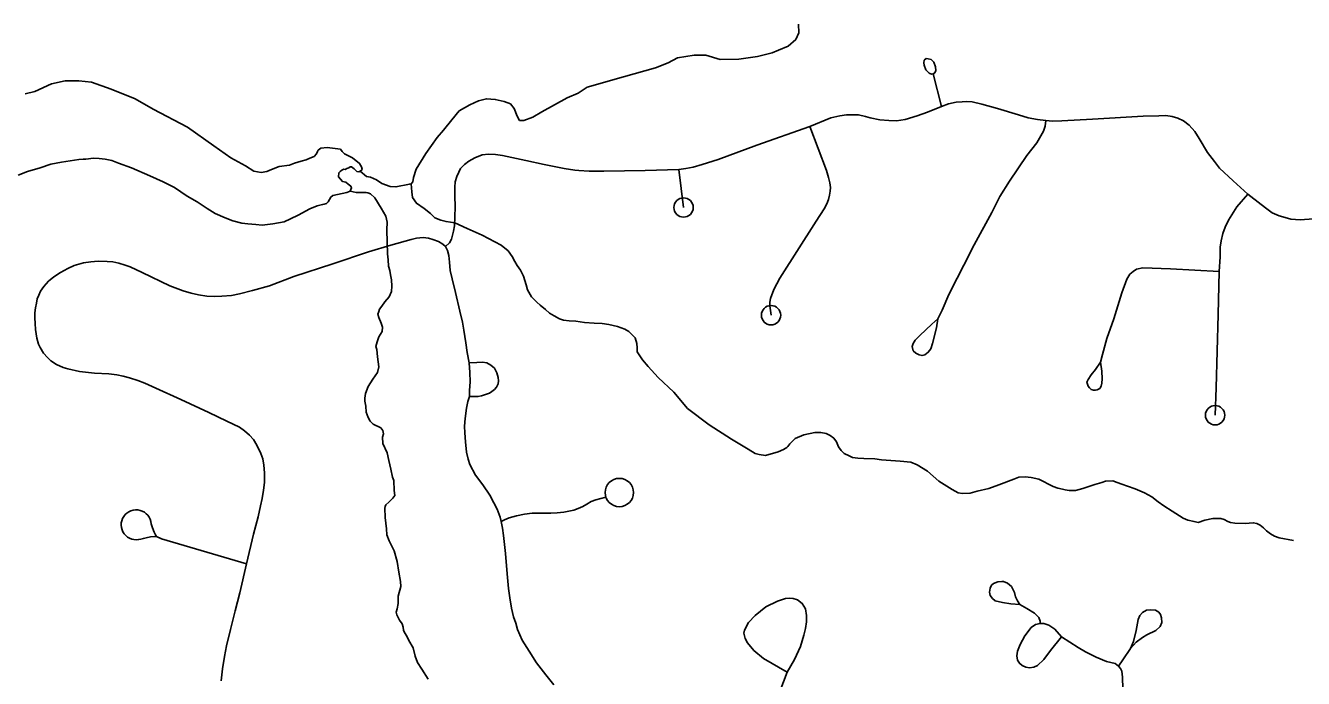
# Model space of a CAD drawing. Extents: x 653372 to 905732, y 627442 to 787275.
# Drawn here: x 656327 to 659630, y 780209 to 781895 of the extents above; entities that cross this region are included whole.
import ezdxf

# ---------------------------------------------------------------- set-up
doc = ezdxf.new("R2010")
doc.units = 0
for name, color, linetype in [('33', 7, 'Continuous'), ('34', 7, 'Continuous'), ('35', 7, 'Continuous')]:
    doc.layers.add(name, color=color, linetype=linetype)

msp = doc.modelspace()

# ---------------------------------------------------------------- linework, layer by layer
at = {"layer": '33'}
for points in [[(658672.7, 781770.5), (658668.8, 781769.7), (658662.8, 781772.1), (658654, 781781), (658649.6, 781793.3), (658649.3, 781798.9), (658650, 781805.8), (658655.3, 781810), (658660.1, 781809.8), (658667.8, 781807.9), (658674.9, 781801.1), (658679.4, 781789.3), (658679.9, 781779.4), (658677.1, 781773.4), (658672.7, 781770.5)], [(658694.4, 781686.3), (658672.7, 781770.5)], [(659679.2, 781397.8), (659622, 781393.7), (659597.9, 781395), (659583.4, 781399.6), (659567.6, 781404.2), (659549.6, 781411.8), (659535.8, 781421.6), (659521.4, 781433.2), (659486.4, 781460.2), (659448.6, 781494.2), (659413.7, 781527.1), (659400.7, 781543.9), (659382.5, 781567.4), (659360.7, 781604), (659349.5, 781622), (659334.7, 781638.3), (659320.3, 781649.3), (659305.2, 781656.2), (659290.6, 781660.2), (659274.3, 781663), (659256.6, 781662.4), (659216, 781661.3), (659084.9, 781653.4), (659006, 781649.3), (658981.3, 781648.9), (658964.6, 781650.6), (658942.6, 781653), (658918.6, 781656.7), (658894.1, 781664.5), (658839.3, 781681.4), (658799.1, 781692.6), (658773.9, 781698.1), (658759.9, 781699.1), (658747.7, 781698.8), (658732.4, 781697.5), (658712.9, 781693.4), (658694.4, 781686.3), (658658.7, 781671.5), (658631.9, 781662.3), (658600.5, 781652.7), (658578.6, 781649.2), (658558.6, 781649.8), (658535.2, 781652.3), (658510.6, 781657.1), (658498.5, 781660.4), (658479.7, 781664.5), (658466.9, 781664.9), (658449.2, 781664.9), (658432.1, 781662.4), (658408.9, 781657.2), (658353.9, 781634.7), (658217.3, 781586.5), (658117.4, 781549.5), (658075.9, 781536.6), (658052.7, 781529.7), (658033.7, 781526), (658015.8, 781523.9)], [(658964.6, 781650.6), (658962.8, 781635.5), (658958.2, 781622.5), (658941.5, 781592.7), (658915.7, 781559.6), (658870.3, 781493.4), (658845.6, 781453.5), (658824.4, 781412.7), (658779.1, 781328.6), (658752, 781276.3), (658735.2, 781242.7), (658713.9, 781200.6), (658696.2, 781160.4), (658685.2, 781138)], [(658015.8, 781523.9), (657928.8, 781520.8), (657821.9, 781519.4), (657783.9, 781519.4), (657757.2, 781521), (657746.9, 781521.9), (657719.3, 781525.9), (657667.6, 781536.1), (657620, 781546.8), (657560, 781559.6), (657541.6, 781562.4), (657523.7, 781563.6), (657506.9, 781561.2), (657488.2, 781553.6), (657472.9, 781544.9), (657461.7, 781536.5), (657451.6, 781525.9), (657446.7, 781516.8), (657441.7, 781505.9), (657437.8, 781491.6), (657436.8, 781477.8), (657436.2, 781455.8), (657437.6, 781427.5), (657436.8, 781400.9), (657435.6, 781377.9), (657433.4, 781364.1), (657428.2, 781344), (657422.7, 781333.8), (657412.6, 781324.2)], [(658015.8, 781523.9), (658027.8, 781425.4)], [(659486.4, 781460.2), (659458, 781427.3), (659436.4, 781392.3), (659427.6, 781374.5), (659422.2, 781357.9), (659417.3, 781339.2), (659415.4, 781323.2), (659414.7, 781298.3), (659412.1, 781260.1), (659410.2, 781148.8), (659404.9, 780959.5), (659402, 780888.7)], [(657121.1, 781280.2), (657213.7, 781311.1), (657270.8, 781328), (657324, 781342.8), (657337.4, 781345.9), (657354.3, 781347.6), (657368.1, 781345.8), (657380.1, 781342.9), (657394.6, 781337.7), (657405.2, 781330.9), (657412.6, 781324.2), (657417.7, 781314.5), (657421.2, 781301), (657422.9, 781284.5), (657424.8, 781262.4), (657429.8, 781241.5), (657438.2, 781205.4), (657449.7, 781157.5), (657456.2, 781129.2), (657460.2, 781108.6), (657465.2, 781075.6), (657468.8, 781050.4), (657473.6, 781024.3), (657475, 780998.8), (657476, 780975), (657474.9, 780952.5), (657474.6, 780936.7), (657470.6, 780924.1), (657467.1, 780906.5), (657463.7, 780879.8), (657461.3, 780860.4), (657462.1, 780842.9), (657464, 780819.5), (657466.7, 780793.1), (657470.9, 780774.8), (657475.7, 780761.2), (657490.4, 780733.5), (657508.7, 780709.2), (657526.7, 780681.7), (657537.1, 780662.5), (657546.1, 780645.8), (657554.1, 780624.9), (657556.6, 780614.4), (657560, 780597), (657562.6, 780577.8), (657567.3, 780531), (657571.8, 780479), (657575.4, 780440.8), (657578.6, 780416.9), (657583.4, 780390), (657588.3, 780367.8), (657593.9, 780351.2), (657598.3, 780335.3), (657610.9, 780307.7), (657628.6, 780278.7), (657648, 780248.7), (657672.2, 780217.7), (657692.4, 780192.2)], [(656365.6, 781209.1), (656374.2, 781221.3), (656386.3, 781235.2), (656399.6, 781246.1), (656417.2, 781257.7), (656435.7, 781267.5), (656452.7, 781275.2), (656464.5, 781279.2), (656476.7, 781282.3), (656495.8, 781285.1), (656514.9, 781286.3), (656538.2, 781285.6), (656552.4, 781284.7), (656567.9, 781281.7), (656584.6, 781276.8), (656597.4, 781272.1), (656628.3, 781257.4), (656699.5, 781223.2), (656734.1, 781210.5), (656755.1, 781203.9), (656773.6, 781199.8), (656795.5, 781196.6), (656814.9, 781195.6), (656834, 781195.9), (656859.3, 781198.1), (656880.2, 781202.7), (656913.7, 781211.2), (656957.7, 781223.3), (657020.7, 781246.9), (657121.1, 781280.2)], [(659412.1, 781260.1), (659287, 781267), (659215.2, 781269.5), (659198.8, 781266.1), (659190.4, 781260.3), (659181.3, 781252.8), (659174.1, 781240.5), (659161, 781204.6)], [(656835.6, 780233.3), (656841.4, 780265.2), (656846.1, 780292.7), (656856.8, 780334.7), (656869.1, 780383.2), (656880.5, 780430), (656898.2, 780504.4), (656916.5, 780581.2), (656927.8, 780625.9), (656934.3, 780654.6), (656938.3, 780673.5), (656942, 780695.1), (656944.3, 780714.7), (656944.6, 780739.7), (656942.7, 780759.7), (656940.1, 780775.7), (656934.9, 780789.7), (656924.3, 780811.7), (656916.1, 780825.8), (656905.7, 780837.3), (656892.6, 780848.1), (656879.5, 780858), (656847.1, 780873.7), (656800.7, 780895.8), (656728.6, 780929.5), (656663.8, 780958.7), (656634.8, 780971.3), (656617.3, 780978.3), (656595.3, 780985.6), (656579, 780989.9), (656563, 780992.9), (656541.9, 780995.7), (656504.8, 780997.6), (656466.5, 781001.8), (656436, 781008.4), (656424, 781012.2), (656406.9, 781019.6), (656392.1, 781029.1), (656383.3, 781038), (656373.2, 781049.2), (656364.6, 781063.3), (656360.5, 781072), (656356.4, 781088.1), (656352.3, 781109.8), (656351.4, 781125.4), (656350.6, 781140.2), (656351, 781153.6), (656352.7, 781166), (656354.7, 781178.1), (656356.8, 781189.3), (656361, 781198.8), (656365.6, 781209.1)], [(658685.2, 781138), (658682, 781114.3), (658671.5, 781074.3), (658666.9, 781059.9), (658660.5, 781051.5), (658652, 781044.5), (658644.4, 781042.7), (658636.9, 781045), (658628, 781049), (658621.3, 781055.1), (658618.9, 781066.2), (658621.2, 781074.4), (658626.9, 781082.5), (658638.3, 781094.6), (658669.6, 781124), (658685.2, 781138)], [(657473.6, 781024.3), (657493.6, 781025.3), (657507.9, 781025.4), (657519.1, 781023.6), (657529.6, 781018.4), (657538.8, 781009.9), (657545.4, 780998.2), (657548.7, 780986.5), (657549.7, 780977.6), (657548.2, 780969.5), (657544.3, 780961.4), (657538.7, 780955.2), (657532.1, 780950.2), (657525.9, 780945.5), (657518.5, 780942.7), (657505.6, 780938.8), (657496.4, 780936.7), (657486.4, 780937), (657474.6, 780936.7)], [(657556.6, 780614.4), (657565.2, 780618.4), (657576.9, 780623.6), (657595.6, 780629.1), (657616.7, 780633), (657636.3, 780635.5), (657664.9, 780635.2), (657684.9, 780635.5), (657700.8, 780636.6), (657718.2, 780638.5), (657744.5, 780643.2), (657755.8, 780647.7), (657767.3, 780653.1), (657777.5, 780658.9), (657789.3, 780665.3), (657801.3, 780669.8), (657827.2, 780676.9)], [(656651.4, 780608), (656654.6, 780598), (656659.1, 780586.4), (656662.6, 780580), (656665.4, 780575.2), (656661.3, 780575.3), (656650.1, 780574.1), (656639, 780572.2), (656631.3, 780570.3), (656624.9, 780568.7)], [(656898.2, 780504.4), (656678.1, 780569.6), (656665.4, 780575.2)], [(658295.7, 780224.9), (658234.5, 780259.9), (658209.9, 780281.1), (658192.8, 780300.9), (658187.2, 780311.8), (658183.3, 780325.4), (658185.2, 780333.4), (658195.4, 780352.9), (658213.2, 780371.2), (658240.7, 780393.4), (658270.7, 780408.1), (658291.3, 780415), (658300.9, 780415.8), (658311.1, 780415), (658322.8, 780411.4), (658334.9, 780402.4), (658343.1, 780388.8), (658345.8, 780371), (658345.3, 780354.9), (658343.1, 780337.2), (658338.9, 780320.2), (658329.9, 780290.9), (658314.4, 780257.5), (658295.7, 780224.9)], [(659005.2, 780316.2), (658976.5, 780280.5), (658959, 780257.8), (658943.2, 780242), (658933.7, 780237.8), (658922.3, 780236.2), (658913, 780238), (658903.2, 780242.2), (658896, 780247.9), (658891.3, 780255.4), (658889.7, 780266.8), (658891.5, 780279.1), (658898.4, 780296.2), (658910, 780319), (658926.4, 780339.8), (658938, 780347.8), (658949.4, 780350.4), (658959.3, 780350.2), (658972, 780345.8), (658988, 780335.5), (659005.2, 780316.2)], [(659210.4, 779292.2), (659204.7, 779320.4), (659194.4, 779355.3), (659178.1, 779404.6), (659162.7, 779449.6), (659153.1, 779476.5), (659149.2, 779495.9), (659147, 779518.7), (659145.8, 779563.1), (659146.8, 779595.2), (659147.9, 779731.6), (659152.6, 779852.9), (659160.3, 780094.2), (659163.4, 780181.6), (659162.3, 780211.7), (659160.8, 780227.1), (659157.1, 780234.6), (659152.3, 780240.2), (659143.2, 780246.9), (659121.6, 780252.4), (659094.8, 780263.1), (659067.1, 780277.3), (659048.1, 780288.2), (659005.2, 780316.2)], [(659152.3, 780240.2), (659163.8, 780256.6), (659183.5, 780285.6)], [(656832.6, 780202.7), (656835.6, 780233.3)], [(658059.1, 779909.2), (658092, 779912), (658121.2, 779917.6), (658135.9, 779926.3), (658151.9, 779940.3), (658171.3, 779961.2), (658200.2, 779993.6), (658217.7, 780022.1), (658232.4, 780045.8), (658243.3, 780069.1), (658256.5, 780115.4), (658271.3, 780160.6), (658286.4, 780199.9), (658295.7, 780224.9)]]:
    msp.add_lwpolyline(points, dxfattribs=at)
for centre, radius in [((658027.8, 781425.4), 25), ((659402, 780888.7), 25), ((657861.8, 780688.9), 36.6)]:
    msp.add_circle(centre, radius, dxfattribs=at)
msp.add_arc((656612.8, 780605.5), 38.7, 3.6715, 288.2931, dxfattribs=at)
at = {"layer": '34'}
for points in [[(658353.9, 781634.7), (658397.6, 781521.2), (658402.9, 781502.7), (658405.6, 781489.1), (658407.5, 781477), (658406.7, 781467.6), (658405.5, 781457.3), (658402.5, 781445.7), (658398.6, 781435), (658391.5, 781422.2), (658370.8, 781390.1), (658276.6, 781242.9), (658261.4, 781213.3), (658252.2, 781190.2), (658250.5, 781180.9), (658250.7, 781171), (658254, 781147.1)], [(659161, 781204.6), (659140.5, 781137.6), (659121.9, 781087.1), (659111.3, 781045.4), (659105.4, 781026)], [(659105.4, 781026), (659109, 781002.4), (659110.2, 780982.5), (659109.5, 780971.1), (659107.1, 780963.7), (659103.7, 780957.4), (659097.2, 780954), (659092.2, 780953.1), (659087.6, 780953.2), (659082, 780955.5), (659077.5, 780959.6), (659074, 780963.6), (659071.7, 780969), (659070.8, 780974), (659073.5, 780981.1), (659081.3, 780993.3), (659092.4, 781007.2), (659105.4, 781026)], [(658897.5, 780399.3), (658873.9, 780401.5), (658852.7, 780404.6), (658833.6, 780409.1), (658826.4, 780415.3), (658820.2, 780422.4), (658819, 780431.8), (658820.3, 780442.1), (658824, 780449.4), (658829.5, 780454.2), (658840, 780458.3), (658850.4, 780459), (658854.9, 780458.9), (658865.6, 780455.1), (658875.7, 780445.9), (658879.4, 780439.4), (658883.6, 780430.3), (658886.2, 780419.4), (658890.9, 780408.9), (658897.5, 780399.3)], [(658949.4, 780350.4), (658949.5, 780356.8), (658945.9, 780366.3), (658935.3, 780376.9), (658915, 780388.9), (658897.5, 780399.3)], [(659183.5, 780285.6), (659190.8, 780304.1), (659198.1, 780332), (659203.4, 780360.5), (659207.7, 780371.2), (659214.3, 780378.9), (659224.4, 780384.6), (659235.8, 780386.2), (659247.6, 780385.3), (659256.3, 780380.1), (659261.1, 780374.1), (659263.8, 780365.1), (659263.9, 780353.2), (659259.6, 780343), (659248.5, 780332), (659225.9, 780321.3), (659213.9, 780314.3), (659198.2, 780301.9), (659183.5, 780285.6)]]:
    msp.add_lwpolyline(points, dxfattribs=at)
msp.add_circle((658254, 781147.1), 25, dxfattribs=at)
at = {"layer": '35'}
for points in [[(658325.2, 781898.9), (658325.6, 781877.1), (658317.8, 781859.7), (658298.6, 781842.6), (658273.4, 781831.9), (658256.6, 781825.2), (658218.9, 781815.9), (658171, 781809.1), (658122.1, 781807.4), (658085.1, 781818.9), (658055, 781818.8), (658012.2, 781811.8), (657987.9, 781799), (657955.4, 781786.5), (657872.7, 781763), (657778.4, 781736.7), (657755.1, 781720.8), (657726.7, 781709.2), (657661.3, 781672.7), (657638, 781658.9), (657615.3, 781650.3), (657603.9, 781650.6), (657598, 781661.2), (657590.3, 781681.2), (657580.3, 781692.9), (657563.9, 781699.6), (657541.2, 781704.6), (657518.4, 781706.2), (657497.4, 781700.6), (657475.3, 781690.8), (657447.9, 781675), (657428.5, 781651.7), (657406.9, 781625.4), (657390.8, 781606.1), (657361.5, 781564.6), (657336.4, 781524.8), (657329.6, 781503), (657327.6, 781491.8), (657323.8, 781486.6), (657319.2, 781485.9), (657284.2, 781478.6), (657269.7, 781479.6), (657247.6, 781487), (657233.9, 781497.2), (657218.5, 781503.4), (657208.2, 781505.8), (657192.1, 781519.1)], [(656325.4, 781719), (656350.7, 781725.5), (656393.5, 781745.3), (656429.3, 781752.3), (656464.2, 781752.9), (656497.7, 781748.9), (656548.2, 781731.2), (656609.8, 781705.8), (656656.8, 781679.3), (656745.4, 781632.8), (656813.6, 781584.6), (656857.3, 781554.1), (656895.5, 781532.7), (656917, 781519.1), (656936.3, 781516.1)], [(656936.3, 781516.1), (656950.2, 781518.1), (656962.5, 781523.2), (656982.6, 781531.5), (657009.4, 781535.2), (657022.1, 781539.6), (657038.9, 781545.2), (657052, 781548.9), (657061.4, 781553), (657072.5, 781556.8), (657079.2, 781563.9), (657081.8, 781569.9), (657083.1, 781573.5), (657090.2, 781578.9), (657106.4, 781580.5), (657140.7, 781575.8), (657145.4, 781570), (657151.7, 781564.5), (657172, 781553.8), (657190.3, 781539.5), (657195.4, 781530.1), (657197.3, 781524.3), (657196.2, 781522.3), (657192.1, 781519.1), (657188.4, 781517.6), (657183.5, 781518.6), (657176, 781524.9), (657169.7, 781530.7), (657166.1, 781530.5), (657162.4, 781528.1), (657157.8, 781525.8), (657152.9, 781524), (657149.7, 781524.1), (657144.8, 781521.8), (657140.2, 781518.7), (657136.8, 781514.7), (657135.7, 781504.6), (657145.9, 781492.6), (657155.2, 781490.7), (657160.7, 781486), (657167.4, 781480.6), (657169.3, 781476.5), (657165.8, 781467.6), (657157.6, 781464.2), (657120.9, 781456), (657115.9, 781452.5), (657109.1, 781440.2), (657104.9, 781435.8), (657098.4, 781434), (657094.7, 781432.9), (657080.8, 781430.1), (657061.9, 781422.1)], [(657061.9, 781422.1), (657031.2, 781405.3), (657011.4, 781395.7), (656995.4, 781388.5), (656966.1, 781383.3), (656938.1, 781380.1), (656921.9, 781381.4), (656901.7, 781383.2), (656885.5, 781384.9), (656862.6, 781390.9), (656842.6, 781398.8), (656817, 781409.7), (656795.9, 781422.5), (656770.5, 781439.9), (656744.6, 781454.8), (656711.5, 781477.3), (656682.7, 781491.5), (656647.9, 781507.2), (656600.4, 781528), (656567.1, 781540), (656549.9, 781547), (656532.6, 781550.3), (656516.8, 781552.4), (656502.7, 781552.5), (656483, 781550.7), (656475.4, 781550.4), (656464.9, 781549.5), (656420, 781542.8), (656392.3, 781537.5), (656364.5, 781528.2), (656331.8, 781518.3), (656307.6, 781508.9)], [(657323.8, 781486.6), (657325.5, 781465.8), (657326.8, 781451.3), (657337.3, 781436.5), (657357.7, 781423.2), (657373.5, 781410), (657384.7, 781398.7), (657400.1, 781392.5), (657413.8, 781389.2), (657436.3, 781385.6), (657468.2, 781371.4), (657506.9, 781354), (657556.4, 781327.7), (657574.4, 781313.3), (657584.4, 781299.1), (657592.1, 781286.2), (657598.1, 781275.6), (657605.9, 781263.2), (657614.1, 781248), (657620.9, 781225.8), (657624.5, 781212.4), (657635, 781194.8), (657648.4, 781180.5), (657657.4, 781172.7), (657671, 781161.9), (657681.6, 781152.3), (657693.6, 781145.6), (657707.2, 781137.7), (657717.5, 781134.5), (657732.5, 781132.3), (657749.2, 781131.3), (657772.2, 781128.3), (657797, 781126.4), (657817.2, 781125.7), (657834.4, 781123.5), (657856.8, 781118.2), (657876.2, 781110.7), (657886.1, 781105), (657903, 781088.3), (657907.2, 781074.3), (657908, 781062.7), (657907.6, 781052.3), (657922.1, 781032.2), (657936.5, 781014.5), (657962.3, 780986), (658002.7, 780947.8), (658038.4, 780906.3), (658093.8, 780864.1), (658151.5, 780826.6), (658194.7, 780801)], [(657165.8, 781467.6), (657181.8, 781464.3), (657192, 781464.5), (657207, 781464), (657211.8, 781463.4), (657218.7, 781460.5), (657229.7, 781450.5), (657246, 781423.7), (657257.8, 781402.9), (657261.6, 781387.2), (657261, 781367.4), (657261.6, 781335.7), (657262.3, 781305.6), (657264, 781290), (657265.1, 781273.8), (657268.6, 781262.4), (657270.4, 781251.6), (657272.7, 781238.1), (657273.8, 781222), (657272.8, 781208.1), (657267.1, 781194.8), (657255.9, 781181.7), (657248.1, 781170.7), (657241.4, 781162.8), (657240.2, 781157), (657237.8, 781149.5), (657239.7, 781141.4), (657246.2, 781126.7), (657249.7, 781115.9), (657248.3, 781104.6), (657240.3, 781091.4), (657235.7, 781078.2), (657232.6, 781066.4), (657235.1, 781058.5), (657236.6, 781039.6), (657240.2, 781013.8), (657236.5, 780999.4), (657224.7, 780981.5), (657212.9, 780962.5), (657205.4, 780945), (657203.9, 780932.7), (657204.2, 780924.6), (657206.5, 780911.7), (657207.1, 780896.3), (657212.6, 780882.8), (657217.7, 780872.9), (657225.5, 780865.2), (657230.8, 780862.9), (657239.8, 780858.8), (657245.1, 780856)], [(657245.1, 780856), (657250.2, 780848.9), (657252.1, 780840.8), (657249.7, 780832.2), (657250.3, 780815.6), (657261.9, 780791.6), (657266.2, 780771.6), (657270.9, 780749.4), (657275.6, 780728.9), (657278.6, 780720.2), (657279.9, 780693.9), (657281.2, 780681.5), (657276.7, 780674.7), (657272.2, 780670), (657265.6, 780664.2), (657257.9, 780657.5), (657256.7, 780652.7), (657255.5, 780648.4), (657256.4, 780624.3), (657260.3, 780595.2), (657261, 780580), (657266.9, 780563.7), (657279.6, 780538.6), (657287.9, 780510.5), (657291.9, 780483.5), (657296.5, 780459.2), (657296.7, 780445.8), (657290, 780420.7), (657290.5, 780402.4), (657287.4, 780388), (657285, 780379.5), (657286.4, 780372.5), (657293.5, 780359.4), (657300.2, 780349.5), (657303.2, 780341.4), (657303.5, 780333.3), (657306.5, 780327.3), (657312.1, 780318), (657317.7, 780306.6), (657329, 780288), (657334.2, 780266.3), (657340.1, 780249.5), (657350.9, 780232.9), (657367.8, 780206.6)], [(658194.7, 780801), (658212.8, 780790.1), (658223.7, 780786.9), (658239.8, 780784.7), (658272.4, 780794.1), (658286.5, 780800), (658294.7, 780805.5), (658297.1, 780807.8), (658302.5, 780814.5), (658316.2, 780828.6), (658339, 780837.7), (658367.5, 780844.4), (658383.1, 780843.9), (658396.3, 780841.8), (658407.1, 780836.3), (658416.1, 780829), (658423.4, 780819.6), (658428.8, 780806.7), (658435.4, 780797.3), (658443.3, 780790.1), (658455.8, 780783.4), (658464.9, 780779.6), (658478.7, 780777.5), (658494.3, 780776.4), (658522, 780775.6), (658539.8, 780773.3), (658587.9, 780770.2), (658615, 780767), (658631.5, 780760.2), (658658.2, 780743.8), (658687.4, 780718.1), (658722, 780696.8), (658737.4, 780688.2), (658748.9, 780686.7), (658768.5, 780687.3), (658786.6, 780692.5), (658817.4, 780699.1), (658843.1, 780708.8), (658882, 780723.2), (658894.9, 780728.6), (658911.1, 780729.3), (658926.6, 780727.6), (658946.1, 780723.6), (658983.7, 780704.5), (658995.1, 780700.2), (659007.1, 780697.5), (659014.6, 780695.5), (659024.9, 780694.1), (659041.1, 780694.1), (659060.3, 780699.4), (659091.3, 780710), (659109.3, 780714.6)], [(659109.3, 780714.6), (659118.7, 780718.4), (659137.2, 780719), (659149.2, 780715.2), (659160.6, 780710.2), (659175.5, 780705.7), (659195.5, 780698.8), (659219.4, 780688.2), (659238.2, 780677.8), (659254.5, 780665.2), (659269.2, 780654.4), (659291.3, 780640.4), (659319.7, 780622.8), (659331.7, 780617.8), (659347.7, 780613.9), (659358, 780611.8), (659375.5, 780617.1), (659396.5, 780622.2), (659410.3, 780621.8), (659416.7, 780621.6), (659425.8, 780619.6), (659434.9, 780614.1), (659441.8, 780611.1), (659453, 780610.1), (659479.5, 780609.3), (659500.4, 780611), (659509.6, 780609), (659518.1, 780604.7), (659527.1, 780598.1), (659535, 780589.8), (659545.2, 780582.5), (659555.4, 780575.9), (659567.9, 780572), (659604.7, 780564.6)]]:
    msp.add_lwpolyline(points, dxfattribs=at)

doc.saveas('drawing.dxf')
